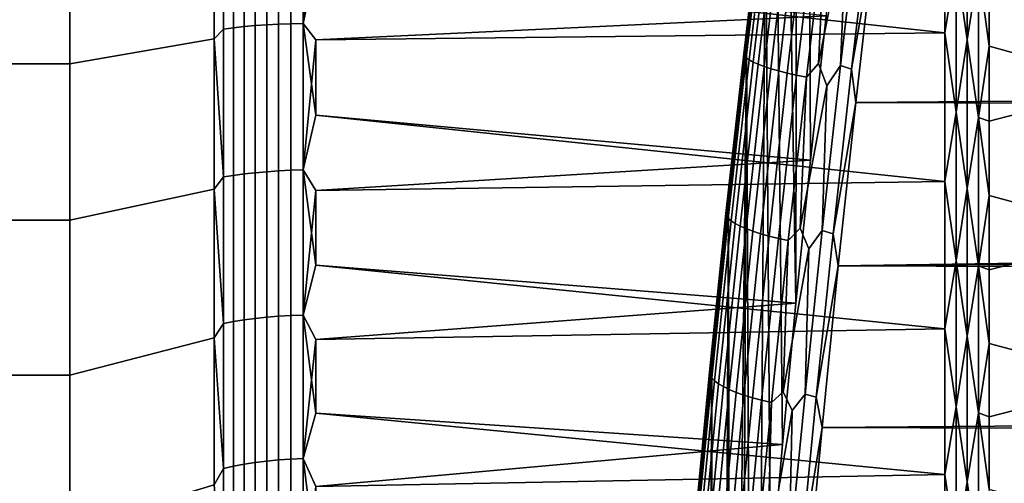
# Model space of a CAD drawing. Header units: metres. Extents: x -29 to 117, y -464 to 29.
# Tile 299 of 362: x 55.85 to 62.72, y -7.35 to -4.12. Entities that reach past the tile are written whole.
import ezdxf

# ---------------------------------------------------------------- set-up
doc = ezdxf.new("R2010")
doc.units = ezdxf.units.M
doc.layers.add('solid_24_501_056_XXX', color=7, linetype='CONTINUOUS')

msp = doc.modelspace()

# ---------------------------------------------------------------- linework, layer by layer
at = {"layer": 'solid_24_501_056_XXX'}
for points in [[(61.347221, -0.876829, 79.303383), (61.426445, -0.303521, 79.317955), (61.475044, -4.094017, 75.851196), (61.364658, -5.100924, 75.656273)], [(61.270191, -1.44895, 79.276894), (61.347221, -0.876829, 79.303383), (61.364658, -5.100924, 75.656273), (61.26292, -6.097262, 75.419304)], [(61.195271, -2.020586, 79.238396), (61.270191, -1.44895, 79.276894), (61.26292, -6.097262, 75.419304)], [(61.12252, -2.591167, 79.187996), (61.195271, -2.020586, 79.238396), (61.26292, -6.097262, 75.419304), (61.169926, -7.082119, 75.140488)], [(61.052025, -3.159952, 79.125816), (61.12252, -2.591167, 79.187996), (61.169926, -7.082119, 75.140488), (61.085869, -8.052963, 74.820824)], [(57.271427, -3.145827, 76.230598), (57.207108, -3.196918, 76.283356), (57.207108, -4.253099, 76.120796), (57.271427, -4.185369, 76.072823)], [(57.271427, -3.145827, 27.7694), (57.271427, -4.185369, 27.927176), (57.207108, -4.253098, 27.8792), (57.207108, -3.196917, 27.71664)], [(57.271427, -4.185369, 27.927176), (57.271427, -3.145827, 27.7694), (57.34071, -3.138983, 27.822115), (57.34071, -4.176263, 27.979548)], [(57.271427, -3.145827, 76.230598), (57.271427, -4.185369, 76.072823), (57.34071, -4.176263, 76.020454), (57.34071, -3.138983, 76.177887)], [(57.34071, -4.176263, 27.979548), (57.34071, -3.138983, 27.822115), (57.414364, -3.132944, 27.868635), (57.414364, -4.168228, 28.025764)], [(57.34071, -3.138983, 76.177887), (57.34071, -4.176263, 76.020454), (57.414364, -4.168228, 75.974236), (57.414364, -3.132944, 76.131363)], [(57.414364, -4.168228, 28.025764), (57.414364, -3.132944, 27.868635), (57.491833, -3.127754, 27.908606), (57.491833, -4.161324, 28.065475)], [(57.414364, -3.132944, 76.131363), (57.414364, -4.168228, 75.974236), (57.491833, -4.161324, 75.934525), (57.491833, -3.127754, 76.091393)], [(57.491833, -4.161324, 28.065475), (57.491833, -3.127754, 27.908606), (57.572521, -3.123455, 27.941721), (57.572521, -4.155604, 28.098375)], [(57.491833, -3.127754, 76.091393), (57.491833, -4.161324, 75.934525), (57.572521, -4.155604, 75.901627), (57.572521, -3.123455, 76.058281)], [(57.572521, -4.155604, 28.098375), (57.572521, -3.123455, 27.941721), (57.655815, -3.120078, 27.96773), (57.655815, -4.151112, 28.124214)], [(57.572521, -3.123455, 76.058281), (57.572521, -4.155604, 75.901627), (57.655815, -4.151112, 75.875786), (57.655815, -3.120078, 76.032272)], [(57.655815, -4.151112, 28.124214), (57.655815, -3.120078, 27.96773), (57.741081, -3.11765, 27.986433), (57.741081, -4.147881, 28.142796)], [(57.655815, -3.120078, 76.032272), (57.655815, -4.151112, 75.875786), (57.741081, -4.147881, 75.857208), (57.741081, -3.11765, 76.013565)], [(57.741081, -4.147881, 28.142796), (57.741081, -3.11765, 27.986433), (57.827667, -3.116189, 27.997688), (57.827667, -4.145937, 28.153976)], [(57.741081, -3.11765, 76.013565), (57.741081, -4.147881, 75.857208), (57.827667, -4.145937, 75.846024), (57.827667, -3.116189, 76.002312)], [(57.827667, -4.145937, 28.153976), (57.827667, -3.116189, 27.997688), (57.914215, -3.732822, 28.089624)], [(57.827667, -3.116189, 76.002312), (57.827667, -4.145937, 75.846024), (57.914215, -3.202961, 75.987099)], [(57.207108, -3.196917, 27.71664), (57.207108, -4.253098, 27.8792), (56.200001, -4.427978, 26.887394), (56.200001, -3.328493, 26.718166)], [(57.207108, -4.253099, 76.120796), (57.207108, -3.196918, 76.283356), (56.200001, -3.328493, 77.281837), (56.200001, -4.427978, 77.11261)], [(57.827667, -4.145937, 75.846024), (57.914215, -3.732822, 75.910378), (57.914215, -3.202961, 75.987099)], [(57.914215, -3.732822, 28.089624), (57.914215, -3.202961, 28.012899), (62.30183, -3.165525, 28.007929), (62.30183, -4.21128, 28.169239)], [(60.902275, -4.345516, 79.035851), (61.034386, -3.227947, 79.195686), (61.052025, -3.159952, 79.125816), (60.917858, -4.291757, 78.966141)], [(60.917858, -4.291757, 78.966141), (61.052025, -3.159952, 79.125816), (61.010803, -9.009136, 74.460503), (60.944897, -9.948017, 74.06076)], [(61.052025, -3.159952, 79.125816), (61.085869, -8.052963, 74.820824), (61.010803, -9.009136, 74.460503)], [(62.380379, -3.724119, 28.08514), (62.30183, -4.21128, 28.169239), (62.30183, -3.165525, 28.007929)], [(62.380379, -3.724119, 28.08514), (62.458523, -3.213234, 28.00181), (62.458523, -4.259726, 28.165304)], [(62.458523, -4.259726, 28.165304), (62.458523, -3.213234, 28.00181), (62.535694, -3.758538, 28.065582)], [(61.034386, -3.227947, 79.195686), (60.902275, -4.345516, 79.035851), (60.899139, -4.35803, 79.114357), (61.031628, -3.237255, 79.274651)], [(61.031628, -3.237255, 79.274651), (60.899139, -4.35803, 79.114357), (60.903862, -4.37141, 79.192635), (61.036724, -3.247492, 79.353378)], [(61.036724, -3.247492, 79.353378), (60.903862, -4.37141, 79.192635), (60.916401, -4.385522, 79.26992), (61.049625, -3.258555, 79.431099)], [(61.049625, -3.258555, 79.431099), (60.916401, -4.385522, 79.26992), (60.93663, -4.400227, 79.345444), (61.070198, -3.270335, 79.507042)], [(61.070198, -3.270335, 79.507042), (60.93663, -4.400227, 79.345444), (60.964348, -4.415379, 79.418457), (61.098248, -3.282717, 79.580452)], [(61.098248, -3.282717, 79.580452), (60.964348, -4.415379, 79.418457), (60.999283, -4.430829, 79.488243), (61.133488, -3.295576, 79.650604)], [(61.133488, -3.295576, 79.650604), (60.999283, -4.430829, 79.488243), (61.041092, -4.446424, 79.554108), (61.175575, -3.308787, 79.716812)], [(61.615147, -3.436211, 80.016678), (61.558704, -3.270799, 80.012032), (61.472015, -3.375489, 79.9674), (61.421322, -4.426155, 79.85154)], [(61.574799, -4.4397, 79.89183), (61.712421, -3.282984, 80.052063), (61.615147, -3.436211, 80.016678)], [(61.651569, -4.464992, 79.897247), (61.788906, -3.309731, 80.057938), (61.712421, -3.282984, 80.052063), (61.574799, -4.4397, 79.89183)], [(56.200001, -4.427978, 77.11261), (56.200001, -3.328493, 77.281837), (55.5, -3.328413, 77.281807), (55.5, -4.428029, 77.112595)], [(56.200001, -3.328493, 26.718166), (56.200001, -4.427978, 26.887394), (55.5, -4.428029, 26.887402), (55.5, -3.328413, 26.718191)], [(61.175575, -3.308787, 79.716812), (61.041092, -4.446424, 79.554108), (61.089352, -4.462009, 79.615402), (61.224091, -3.322219, 79.778412)], [(61.224091, -3.322219, 79.778412), (61.089352, -4.462009, 79.615402), (61.143597, -4.477431, 79.671516), (61.278561, -3.335738, 79.834801)], [(61.278561, -3.335738, 79.834801), (61.143597, -4.477431, 79.671516), (61.203281, -4.492537, 79.721901), (61.33844, -3.349211, 79.885422)], [(61.33844, -3.349211, 79.885422), (61.203281, -4.492537, 79.721901), (61.267818, -4.507177, 79.76606), (61.403137, -3.362505, 79.929764)], [(61.403137, -3.362505, 79.929764), (61.267818, -4.507177, 79.76606), (61.336575, -4.521207, 79.803543), (61.472015, -3.375489, 79.9674)], [(61.651569, -4.464992, 79.897247), (61.811493, -3.549061, 80.030327), (61.788906, -3.309731, 80.057938)], [(61.472015, -3.375489, 79.9674), (61.336575, -4.521207, 79.803543), (61.421322, -4.426155, 79.85154)], [(61.574799, -4.4397, 79.89183), (61.615147, -3.436211, 80.016678), (61.421322, -4.426155, 79.85154), (61.480141, -4.580337, 79.851593)], [(61.651569, -4.464992, 79.897247), (61.680477, -4.696999, 79.861069), (61.811493, -3.549061, 80.030327)], [(112.442108, -4.288484, 79.926826), (112.530258, -3.709501, 80.00956), (61.811493, -3.549061, 80.030327), (61.680477, -4.696999, 79.861069)], [(62.611195, -4.305531, 28.136238), (62.611195, -3.781545, 28.047617), (63.590717, -3.528548, 27.708826), (63.590717, -4.574288, 27.883871)], [(57.827667, -4.145937, 28.153976), (57.914215, -3.732822, 28.089624), (62.30183, -4.21128, 28.169239), (57.914215, -4.260855, 28.178055)], [(57.827667, -4.145937, 75.846024), (57.914215, -4.260855, 75.821945), (61.475044, -4.094017, 75.851196), (57.914215, -3.732822, 75.910378)], [(62.380379, -4.765877, 28.270779), (62.30183, -4.21128, 28.169239), (62.380379, -3.724119, 28.08514)], [(62.380379, -4.765877, 28.270779), (62.380379, -3.724119, 28.08514), (62.458523, -4.259726, 28.165304)], [(62.458523, -4.259726, 28.165304), (62.535694, -3.758538, 28.065582), (62.535694, -4.802676, 28.253057)], [(62.535694, -3.758538, 28.065582), (62.611195, -3.781545, 28.047617), (62.611195, -4.305531, 28.136238)], [(62.535694, -4.802676, 28.253057), (62.535694, -3.758538, 28.065582), (62.611195, -4.305531, 28.136238)], [(61.364658, -5.100924, 75.656273), (61.475044, -4.094017, 75.851196), (57.914215, -4.260855, 75.821945), (57.914215, -4.786803, 75.721855)], [(57.271427, -4.185369, 76.072823), (57.207108, -4.253099, 76.120796), (57.271427, -5.217161, 75.870468)], [(57.271427, -5.217161, 28.129528), (57.207108, -4.253098, 27.8792), (57.271427, -4.185369, 27.927176)], [(57.271427, -5.217161, 28.129528), (57.271427, -4.185369, 27.927176), (57.34071, -4.176263, 27.979548), (57.34071, -5.20581, 28.181459)], [(57.271427, -4.185369, 76.072823), (57.271427, -5.217161, 75.870468), (57.34071, -5.20581, 75.818542), (57.34071, -4.176263, 76.020454)], [(57.34071, -5.20581, 28.181459), (57.34071, -4.176263, 27.979548), (57.414364, -4.168228, 28.025764), (57.414364, -5.195794, 28.227289)], [(57.34071, -4.176263, 76.020454), (57.34071, -5.20581, 75.818542), (57.414364, -5.195794, 75.772713), (57.414364, -4.168228, 75.974236)], [(57.414364, -5.195794, 28.227289), (57.414364, -4.168228, 28.025764), (57.491833, -4.161324, 28.065475), (57.491833, -5.187188, 28.266665)], [(57.414364, -4.168228, 75.974236), (57.414364, -5.195794, 75.772713), (57.491833, -5.187188, 75.733337), (57.491833, -4.161324, 75.934525)], [(57.491833, -5.187188, 28.266665), (57.491833, -4.161324, 28.065475), (57.572521, -4.155604, 28.098375), (57.572521, -5.180058, 28.299288)], [(57.491833, -4.161324, 75.934525), (57.491833, -5.187188, 75.733337), (57.572521, -5.180058, 75.700714), (57.572521, -4.155604, 75.901627)], [(57.572521, -5.180058, 28.299288), (57.572521, -4.155604, 28.098375), (57.655815, -4.151112, 28.124214), (57.655815, -5.174458, 28.324911)], [(57.572521, -4.155604, 75.901627), (57.572521, -5.180058, 75.700714), (57.655815, -5.174458, 75.675087), (57.655815, -4.151112, 75.875786)], [(57.655815, -5.174458, 28.324911), (57.655815, -4.151112, 28.124214), (57.741081, -4.147881, 28.142796), (57.741081, -5.170431, 28.343336)], [(57.655815, -4.151112, 75.875786), (57.655815, -5.174458, 75.675087), (57.741081, -5.170431, 75.656662), (57.741081, -4.147881, 75.857208)], [(57.741081, -5.170431, 28.343336), (57.741081, -4.147881, 28.142796), (57.827667, -4.145937, 28.153976), (57.827667, -5.168007, 28.354424)], [(57.741081, -4.147881, 75.857208), (57.741081, -5.170431, 75.656662), (57.827667, -5.168007, 75.645576), (57.827667, -4.145937, 75.846024)], [(57.827667, -4.145937, 28.153976), (57.914215, -4.260855, 28.178055), (57.914215, -4.786803, 28.278143)], [(57.827667, -5.168007, 28.354424), (57.827667, -4.145937, 28.153976), (57.914215, -4.786803, 28.278143)], [(57.827667, -4.145937, 75.846024), (57.827667, -5.168007, 75.645576), (57.914215, -4.260855, 75.821945)], [(57.207108, -4.253098, 27.8792), (57.207108, -5.301187, 28.087677), (56.200001, -5.519068, 27.10442), (56.200001, -4.427978, 26.887394)], [(57.207108, -5.301188, 75.912323), (57.207108, -4.253099, 76.120796), (56.200001, -4.427978, 77.11261), (56.200001, -5.519068, 76.895576)], [(57.271427, -5.217161, 28.129528), (57.207108, -5.301187, 28.087677), (57.207108, -4.253098, 27.8792)], [(57.271427, -5.217161, 75.870468), (57.207108, -4.253099, 76.120796), (57.207108, -5.301188, 75.912323)], [(57.914215, -4.786803, 28.278143), (57.914215, -4.260855, 28.178055), (62.30183, -4.21128, 28.169239), (62.30183, -5.248983, 28.37611)], [(62.380379, -4.765877, 28.270779), (62.30183, -5.248983, 28.37611), (62.30183, -4.21128, 28.169239)], [(57.827667, -5.168007, 75.645576), (57.914215, -4.786803, 75.721855), (57.914215, -4.260855, 75.821945)], [(60.778877, -5.456553, 78.830177), (60.902275, -4.345516, 79.035851), (60.917858, -4.291757, 78.966141), (60.792839, -5.41515, 78.759651)], [(60.792839, -5.41515, 78.759651), (60.917858, -4.291757, 78.966141), (60.840805, -11.769875, 73.144981), (60.802765, -12.649893, 72.630539)], [(60.917858, -4.291757, 78.966141), (60.888187, -10.869146, 73.621758), (60.840805, -11.769875, 73.144981)], [(60.917858, -4.291757, 78.966141), (60.944897, -9.948017, 74.06076), (60.888187, -10.869146, 73.621758)], [(112.35556, -4.864843, 79.832268), (112.442108, -4.288484, 79.926826), (61.680477, -4.696999, 79.861069)], [(62.380379, -4.765877, 28.270779), (62.458523, -4.259726, 28.165304), (62.458523, -5.298067, 28.374411)], [(62.458523, -5.298067, 28.374411), (62.458523, -4.259726, 28.165304), (62.535694, -4.802676, 28.253057)], [(62.535694, -4.802676, 28.253057), (62.611195, -4.305531, 28.136238), (62.611195, -4.827449, 28.23632)], [(62.611195, -4.827449, 28.23632), (62.611195, -4.305531, 28.136238), (63.590717, -4.574288, 27.883871)], [(60.902275, -4.345516, 79.035851), (60.778877, -5.456553, 78.830177), (60.775387, -5.472263, 78.908089), (60.899139, -4.35803, 79.114357)], [(60.899139, -4.35803, 79.114357), (60.775387, -5.472263, 78.908089), (60.779762, -5.488775, 78.985786), (60.903862, -4.37141, 79.192635)], [(60.903862, -4.37141, 79.192635), (60.779762, -5.488775, 78.985786), (60.791965, -5.505926, 79.062508), (60.916401, -4.385522, 79.26992)], [(60.916401, -4.385522, 79.26992), (60.791965, -5.505926, 79.062508), (60.811871, -5.523545, 79.137489), (60.93663, -4.400227, 79.345444)], [(56.200001, -5.519068, 76.895576), (56.200001, -4.427978, 77.11261), (55.5, -4.428029, 77.112595), (55.5, -5.519203, 76.895515)], [(56.200001, -4.427978, 26.887394), (56.200001, -5.519068, 27.10442), (55.5, -5.519203, 27.104486), (55.5, -4.428029, 26.887402)], [(60.93663, -4.400227, 79.345444), (60.811871, -5.523545, 79.137489), (60.839283, -5.541459, 79.209991), (60.964348, -4.415379, 79.418457)], [(60.964348, -4.415379, 79.418457), (60.839283, -5.541459, 79.209991), (60.873932, -5.559491, 79.279305), (60.999283, -4.430829, 79.488243)], [(60.999283, -4.430829, 79.488243), (60.873932, -5.559491, 79.279305), (60.915474, -5.577462, 79.344727), (61.041092, -4.446424, 79.554108)], [(61.041092, -4.446424, 79.554108), (60.915474, -5.577462, 79.344727), (60.963497, -5.595194, 79.405624), (61.089352, -4.462009, 79.615402)], [(61.089352, -4.462009, 79.615402), (60.963497, -5.595194, 79.405624), (61.017529, -5.612513, 79.461388), (61.143597, -4.477431, 79.671516)], [(61.480141, -4.580337, 79.851593), (61.421322, -4.426155, 79.85154), (61.336575, -4.521207, 79.803543), (61.292976, -5.574979, 79.643303)], [(61.446228, -5.589891, 79.683762), (61.574799, -4.4397, 79.89183), (61.480141, -4.580337, 79.851593)], [(61.523266, -5.613715, 79.688835), (61.651569, -4.464992, 79.897247), (61.574799, -4.4397, 79.89183), (61.446228, -5.589891, 79.683762)], [(61.143597, -4.477431, 79.671516), (61.017529, -5.612513, 79.461388), (61.077034, -5.629246, 79.511475), (61.203281, -4.492537, 79.721901)], [(61.203281, -4.492537, 79.721901), (61.077034, -5.629246, 79.511475), (61.141426, -5.645228, 79.555374), (61.267818, -4.507177, 79.76606)], [(61.267818, -4.507177, 79.76606), (61.141426, -5.645228, 79.555374), (61.210064, -5.660302, 79.592667), (61.336575, -4.521207, 79.803543)], [(61.336575, -4.521207, 79.803543), (61.210064, -5.660302, 79.592667), (61.292976, -5.574979, 79.643303)], [(61.523266, -5.613715, 79.688835), (61.680477, -4.696999, 79.861069), (61.651569, -4.464992, 79.897247)], [(61.446228, -5.589891, 79.683762), (61.480141, -4.580337, 79.851593), (61.292976, -5.574979, 79.643303), (61.354038, -5.717805, 79.639664)], [(62.611195, -5.347049, 28.347816), (62.611195, -4.827449, 28.23632), (63.590717, -4.574288, 27.883871), (63.590717, -5.611493, 28.103912)], [(61.523266, -5.613715, 79.688835), (61.558414, -5.835902, 79.64505), (61.680477, -4.696999, 79.861069)], [(112.321541, -5.094012, 79.791252), (112.35556, -4.864843, 79.832268), (61.680477, -4.696999, 79.861069), (61.558414, -5.835902, 79.64505)], [(57.827667, -5.168007, 28.354424), (57.914215, -4.786803, 28.278143), (62.30183, -5.248983, 28.37611), (57.914215, -5.310408, 28.389841)], [(57.827667, -5.168007, 75.645576), (57.914215, -5.310408, 75.610161), (61.364658, -5.100924, 75.656273), (57.914215, -4.786803, 75.721855)], [(62.380379, -5.798524, 28.501772), (62.30183, -5.248983, 28.37611), (62.380379, -4.765877, 28.270779)], [(62.380379, -5.798524, 28.501772), (62.380379, -4.765877, 28.270779), (62.458523, -5.298067, 28.374411)], [(62.458523, -5.298067, 28.374411), (62.535694, -4.802676, 28.253057), (62.535694, -5.837605, 28.486061)], [(62.535694, -4.802676, 28.253057), (62.611195, -4.827449, 28.23632), (62.611195, -5.347049, 28.347816)], [(62.535694, -5.837605, 28.486061), (62.535694, -4.802676, 28.253057), (62.611195, -5.347049, 28.347816)], [(61.26292, -6.097262, 75.419304), (61.364658, -5.100924, 75.656273), (57.914215, -5.310408, 75.610161), (57.914215, -5.831414, 75.4869)], [(112.27095, -5.43823, 79.725983), (112.321541, -5.094012, 79.791252), (61.558414, -5.835902, 79.64505)], [(57.271427, -5.217161, 75.870468), (57.207108, -5.301188, 75.912323), (57.271427, -6.239291, 75.623917)], [(57.271427, -6.239291, 28.376083), (57.207108, -5.301187, 28.087677), (57.271427, -5.217161, 28.129528)], [(57.271427, -6.239291, 28.376083), (57.271427, -5.217161, 28.129528), (57.34071, -5.20581, 28.181459), (57.34071, -6.225717, 28.427479)], [(57.271427, -5.217161, 75.870468), (57.271427, -6.239291, 75.623917), (57.34071, -6.225717, 75.572517), (57.34071, -5.20581, 75.818542)], [(57.34071, -6.225717, 28.427479), (57.34071, -5.20581, 28.181459), (57.414364, -5.195794, 28.227289), (57.414364, -6.213738, 28.472834)], [(57.34071, -5.20581, 75.818542), (57.34071, -6.225717, 75.572517), (57.414364, -6.213738, 75.527168), (57.414364, -5.195794, 75.772713)], [(57.414364, -6.213738, 28.472834), (57.414364, -5.195794, 28.227289), (57.491833, -5.187188, 28.266665), (57.491833, -6.203446, 28.511805)], [(57.414364, -5.195794, 75.772713), (57.414364, -6.213738, 75.527168), (57.491833, -6.203446, 75.488197), (57.491833, -5.187188, 75.733337)], [(57.491833, -6.203446, 28.511805), (57.491833, -5.187188, 28.266665), (57.572521, -5.180058, 28.299288), (57.572521, -6.194919, 28.54409)], [(57.491833, -5.187188, 75.733337), (57.491833, -6.203446, 75.488197), (57.572521, -6.194919, 75.45591), (57.572521, -5.180058, 75.700714)], [(57.572521, -6.194919, 28.54409), (57.572521, -5.180058, 28.299288), (57.655815, -5.174458, 28.324911), (57.655815, -6.188222, 28.569447)], [(57.572521, -5.180058, 75.700714), (57.572521, -6.194919, 75.45591), (57.655815, -6.188222, 75.43055), (57.655815, -5.174458, 75.675087)], [(57.655815, -6.188222, 28.569447), (57.655815, -5.174458, 28.324911), (57.741081, -5.170431, 28.343336), (57.741081, -6.183406, 28.587683)], [(57.655815, -5.174458, 75.675087), (57.655815, -6.188222, 75.43055), (57.741081, -6.183406, 75.412315), (57.741081, -5.170431, 75.656662)], [(57.741081, -6.183406, 28.587683), (57.741081, -5.170431, 28.343336), (57.827667, -5.168007, 28.354424), (57.827667, -6.180508, 28.598656)], [(57.741081, -5.170431, 75.656662), (57.741081, -6.183406, 75.412315), (57.827667, -6.180508, 75.401344), (57.827667, -5.168007, 75.645576)], [(57.827667, -5.168007, 28.354424), (57.914215, -5.310408, 28.389841), (57.914215, -5.831414, 28.513098)], [(57.827667, -6.180508, 28.598656), (57.827667, -5.168007, 28.354424), (57.914215, -5.831414, 28.513098)], [(57.827667, -5.168007, 75.645576), (57.827667, -6.180508, 75.401344), (57.914215, -5.310408, 75.610161)], [(57.914215, -5.831414, 28.513098), (57.914215, -5.310408, 28.389841), (62.30183, -5.248983, 28.37611), (62.30183, -6.276652, 28.628145)], [(62.380379, -5.798524, 28.501772), (62.30183, -6.276652, 28.628145), (62.30183, -5.248983, 28.37611)], [(57.207108, -6.339187, 28.341671), (56.200001, -6.599718, 27.368847), (56.200001, -5.519068, 27.10442), (57.207108, -5.301187, 28.087677)], [(57.207108, -6.339188, 75.658325), (57.207108, -5.301188, 75.912323), (56.200001, -5.519068, 76.895576), (56.200001, -6.599718, 76.631157)], [(57.271427, -6.239291, 28.376083), (57.207108, -6.339187, 28.341671), (57.207108, -5.301187, 28.087677)], [(57.271427, -6.239291, 75.623917), (57.207108, -5.301188, 75.912323), (57.207108, -6.339188, 75.658325)], [(57.827667, -6.180508, 75.401344), (57.914215, -5.831414, 75.4869), (57.914215, -5.310408, 75.610161)], [(62.380379, -5.798524, 28.501772), (62.458523, -5.298067, 28.374411), (62.458523, -6.326268, 28.628729)], [(62.458523, -6.326268, 28.628729), (62.458523, -5.298067, 28.374411), (62.535694, -5.837605, 28.486061)], [(62.535694, -5.837605, 28.486061), (62.611195, -5.347049, 28.347816), (62.611195, -5.86408, 28.470671)], [(62.611195, -5.86408, 28.470671), (62.611195, -5.347049, 28.347816), (63.590717, -5.611493, 28.103912)], [(60.664444, -6.559122, 78.578835), (60.778877, -5.456553, 78.830177), (60.792839, -5.41515, 78.759651), (60.677292, -6.526996, 78.50708)], [(60.677292, -6.526996, 78.50708), (60.792839, -5.41515, 78.759651), (60.745323, -15.146692, 70.873718), (60.677315, -24.971069, 63.030529)], [(60.792839, -5.41515, 78.759651), (60.754997, -14.339691, 71.493912), (60.745323, -15.146692, 70.873718)], [(60.792839, -5.41515, 78.759651), (60.774158, -13.506566, 72.080154), (60.754997, -14.339691, 71.493912)], [(60.792839, -5.41515, 78.759651), (60.802765, -12.649893, 72.630539), (60.774158, -13.506566, 72.080154)], [(60.778877, -5.456553, 78.830177), (60.664444, -6.559122, 78.578835), (60.660622, -6.578012, 78.656021), (60.775387, -5.472263, 78.908089)], [(60.775387, -5.472263, 78.908089), (60.660622, -6.578012, 78.656021), (60.664677, -6.597641, 78.733017), (60.779762, -5.488775, 78.985786)], [(60.779762, -5.488775, 78.985786), (60.664677, -6.597641, 78.733017), (60.676563, -6.617814, 78.809044), (60.791965, -5.505926, 79.062508)], [(112.188744, -6.008268, 79.608116), (112.27095, -5.43823, 79.725983), (61.558414, -5.835902, 79.64505)], [(56.200001, -5.519068, 76.895576), (55.5, -5.519203, 76.895515), (55.5, -6.599885, 76.631111), (56.200001, -6.599718, 76.631157)], [(56.200001, -5.519068, 27.10442), (56.200001, -6.599718, 27.368847), (55.5, -6.599885, 27.368891), (55.5, -5.519203, 27.104486)], [(60.791965, -5.505926, 79.062508), (60.676563, -6.617814, 78.809044), (60.696167, -6.638333, 78.883369), (60.811871, -5.523545, 79.137489)], [(60.811871, -5.523545, 79.137489), (60.696167, -6.638333, 78.883369), (60.723293, -6.658995, 78.955246), (60.839283, -5.541459, 79.209991)], [(60.839283, -5.541459, 79.209991), (60.723293, -6.658995, 78.955246), (60.757675, -6.679595, 79.023964), (60.873932, -5.559491, 79.279305)], [(60.873932, -5.559491, 79.279305), (60.757675, -6.679595, 79.023964), (60.798973, -6.69993, 79.088852), (60.915474, -5.577462, 79.344727)], [(60.915474, -5.577462, 79.344727), (60.798973, -6.69993, 79.088852), (60.846775, -6.719799, 79.149261), (60.963497, -5.595194, 79.405624)], [(60.963497, -5.595194, 79.405624), (60.846775, -6.719799, 79.149261), (60.900612, -6.739004, 79.204597), (61.017529, -5.612513, 79.461388)], [(61.017529, -5.612513, 79.461388), (60.900612, -6.739004, 79.204597), (60.959949, -6.757356, 79.254311), (61.077034, -5.629246, 79.511475)], [(61.077034, -5.629246, 79.511475), (60.959949, -6.757356, 79.254311), (61.0242, -6.774673, 79.297913), (61.141426, -5.645228, 79.555374)], [(61.354038, -5.717805, 79.639664), (61.292976, -5.574979, 79.643303), (61.210064, -5.660302, 79.592667), (61.173927, -6.715238, 79.387505)], [(61.326973, -6.73152, 79.428047), (61.446228, -5.589891, 79.683762), (61.354038, -5.717805, 79.639664)], [(61.404259, -6.75387, 79.432877), (61.523266, -5.613715, 79.688835), (61.446228, -5.589891, 79.683762), (61.326973, -6.73152, 79.428047)], [(61.404259, -6.75387, 79.432877), (61.558414, -5.835902, 79.64505), (61.523266, -5.613715, 79.688835)], [(62.611195, -6.378295, 28.604828), (62.611195, -5.86408, 28.470671), (63.590717, -5.611493, 28.103912), (63.590717, -6.638227, 28.368544)], [(61.141426, -5.645228, 79.555374), (61.0242, -6.774673, 79.297913), (61.092731, -6.790786, 79.334969), (61.210064, -5.660302, 79.592667)], [(61.210064, -5.660302, 79.592667), (61.092731, -6.790786, 79.334969), (61.173927, -6.715238, 79.387505)], [(61.326973, -6.73152, 79.428047), (61.354038, -5.717805, 79.639664), (61.173927, -6.715238, 79.387505), (61.237095, -6.846642, 79.381073)], [(57.827667, -6.180508, 28.598656), (57.914215, -5.831414, 28.513098), (62.30183, -6.276652, 28.628145), (57.914215, -6.349566, 28.647848)], [(57.827667, -6.180508, 75.401344), (57.914215, -6.349566, 75.35215), (61.26292, -6.097262, 75.419304), (57.914215, -5.831414, 75.4869)], [(61.404259, -6.75387, 79.432877), (61.445511, -6.963987, 79.382736), (61.558414, -5.835902, 79.64505)], [(112.109108, -6.574656, 79.478783), (112.188744, -6.008268, 79.608116), (61.558414, -5.835902, 79.64505), (61.445511, -6.963987, 79.382736)], [(62.380379, -6.820087, 28.777683), (62.30183, -6.276652, 28.628145), (62.380379, -5.798524, 28.501772)], [(62.380379, -6.820087, 28.777683), (62.380379, -5.798524, 28.501772), (62.458523, -6.326268, 28.628729)], [(62.458523, -6.326268, 28.628729), (62.535694, -5.837605, 28.486061), (62.535694, -6.861343, 28.764147)], [(62.535694, -5.837605, 28.486061), (62.611195, -5.86408, 28.470671), (62.611195, -6.378295, 28.604828)], [(62.535694, -6.861343, 28.764147), (62.535694, -5.837605, 28.486061), (62.611195, -6.378295, 28.604828)], [(61.169926, -7.082119, 75.140488), (61.26292, -6.097262, 75.419304), (57.914215, -6.349566, 75.35215), (57.914215, -6.864611, 75.205971)], [(57.271427, -6.239291, 75.623917), (57.207108, -6.339188, 75.658325), (57.271427, -7.249868, 75.333618)], [(57.271427, -7.249868, 28.666386), (57.207108, -6.339187, 28.341671), (57.271427, -6.239291, 28.376083)], [(57.271427, -7.249868, 28.666386), (57.271427, -6.239291, 28.376083), (57.34071, -6.225717, 28.427479), (57.34071, -7.234095, 28.717148)], [(57.271427, -6.239291, 75.623917), (57.271427, -7.249868, 75.333618), (57.34071, -7.234095, 75.282852), (57.34071, -6.225717, 75.572517)], [(57.34071, -7.234095, 28.717148), (57.34071, -6.225717, 28.427479), (57.414364, -6.213738, 28.472834), (57.414364, -7.220176, 28.761946)], [(57.34071, -6.225717, 75.572517), (57.34071, -7.234095, 75.282852), (57.414364, -7.220176, 75.238052), (57.414364, -6.213738, 75.527168)], [(57.414364, -7.220176, 28.761946), (57.414364, -6.213738, 28.472834), (57.491833, -6.203446, 28.511805), (57.491833, -7.208217, 28.800438)], [(57.414364, -6.213738, 75.527168), (57.414364, -7.220176, 75.238052), (57.491833, -7.208217, 75.199562), (57.491833, -6.203446, 75.488197)], [(57.491833, -7.208217, 28.800438), (57.491833, -6.203446, 28.511805), (57.572521, -6.194919, 28.54409), (57.572521, -7.198309, 28.832327)], [(57.491833, -6.203446, 75.488197), (57.491833, -7.208217, 75.199562), (57.572521, -7.198309, 75.167671), (57.572521, -6.194919, 75.45591)], [(57.572521, -7.198309, 28.832327), (57.572521, -6.194919, 28.54409), (57.655815, -6.188222, 28.569447), (57.655815, -7.190527, 28.857372)], [(57.572521, -6.194919, 75.45591), (57.572521, -7.198309, 75.167671), (57.655815, -7.190527, 75.142624), (57.655815, -6.188222, 75.43055)], [(57.655815, -7.190527, 28.857372), (57.655815, -6.188222, 28.569447), (57.741081, -6.183406, 28.587683), (57.741081, -7.184931, 28.875383)], [(57.655815, -6.188222, 75.43055), (57.655815, -7.190527, 75.142624), (57.741081, -7.184931, 75.124619), (57.741081, -6.183406, 75.412315)], [(57.741081, -7.184931, 28.875383), (57.741081, -6.183406, 28.587683), (57.827667, -6.180508, 28.598656), (57.827667, -7.181563, 28.886221)], [(57.741081, -6.183406, 75.412315), (57.741081, -7.184931, 75.124619), (57.827667, -7.181563, 75.113777), (57.827667, -6.180508, 75.401344)], [(57.827667, -6.180508, 28.598656), (57.914215, -6.349566, 28.647848), (57.914215, -6.864611, 28.794029)], [(57.827667, -7.181563, 28.886221), (57.827667, -6.180508, 28.598656), (57.914215, -6.864611, 28.794029)], [(57.827667, -6.180508, 75.401344), (57.827667, -7.181563, 75.113777), (57.914215, -6.349566, 75.35215)], [(57.914215, -6.864611, 28.794029), (57.914215, -6.349566, 28.647848), (62.30183, -6.276652, 28.628145), (62.30183, -7.292321, 28.92486)], [(62.380379, -6.820087, 28.777683), (62.30183, -7.292321, 28.92486), (62.30183, -6.276652, 28.628145)], [(57.207108, -6.339187, 28.341671), (57.207108, -7.365121, 28.640701), (56.200001, -7.667979, 27.680212), (56.200001, -6.599718, 27.368847)], [(57.207108, -7.365121, 75.359299), (57.207108, -6.339188, 75.658325), (56.200001, -6.599718, 76.631157), (56.200001, -7.667979, 76.319786)], [(57.271427, -7.249868, 28.666386), (57.207108, -7.365121, 28.640701), (57.207108, -6.339187, 28.341671)], [(57.271427, -7.249868, 75.333618), (57.207108, -6.339188, 75.658325), (57.207108, -7.365121, 75.359299)], [(57.827667, -7.181563, 75.113777), (57.914215, -6.864611, 75.205971), (57.914215, -6.349566, 75.35215)], [(62.380379, -6.820087, 28.777683), (62.458523, -6.326268, 28.628729), (62.458523, -7.342363, 28.927773)], [(62.458523, -7.342363, 28.927773), (62.458523, -6.326268, 28.628729), (62.535694, -6.861343, 28.764147)], [(62.535694, -6.861343, 28.764147), (62.611195, -6.378295, 28.604828), (62.611195, -6.889447, 28.750219)], [(62.611195, -6.889447, 28.750219), (62.611195, -6.378295, 28.604828), (63.590717, -6.638227, 28.368544)], [(60.664444, -6.559122, 78.578835), (60.559196, -7.651291, 78.28212), (60.555073, -7.673337, 78.358444), (60.660622, -6.578012, 78.656021)], [(60.660622, -6.578012, 78.656021), (60.555073, -7.673337, 78.358444), (60.558826, -7.69606, 78.434593), (60.664677, -6.597641, 78.733017)], [(60.559196, -7.651291, 78.28212), (60.664444, -6.559122, 78.578835), (60.677292, -6.526996, 78.50708), (60.571259, -7.626577, 78.208778)], [(60.571278, -24.486364, 64.061623), (60.571259, -7.626577, 78.208778), (60.677292, -6.526996, 78.50708)], [(60.677315, -24.971069, 63.030529), (60.571278, -24.486364, 64.061623), (60.677292, -6.526996, 78.50708)], [(112.031677, -7.137271, 79.338097), (112.109108, -6.574656, 79.478783), (61.445511, -6.963987, 79.382736)], [(56.200001, -7.667979, 76.319786), (56.200001, -6.599718, 76.631157), (55.5, -6.599885, 76.631111), (55.5, -7.667987, 76.319748)], [(56.200001, -6.599718, 27.368847), (56.200001, -7.667979, 27.680212), (55.5, -7.667987, 27.68025), (55.5, -6.599885, 27.368891)], [(60.664677, -6.597641, 78.733017), (60.558826, -7.69606, 78.434593), (60.570427, -7.719236, 78.509811), (60.676563, -6.617814, 78.809044)], [(60.676563, -6.617814, 78.809044), (60.570427, -7.719236, 78.509811), (60.589752, -7.742634, 78.583351), (60.696167, -6.638333, 78.883369)], [(60.696167, -6.638333, 78.883369), (60.589752, -7.742634, 78.583351), (60.616615, -7.766025, 78.654488), (60.723293, -6.658995, 78.955246)], [(60.723293, -6.658995, 78.955246), (60.616615, -7.766025, 78.654488), (60.650753, -7.789175, 78.722519), (60.757675, -6.679595, 79.023964)], [(62.611195, -7.397289, 28.906778), (62.611195, -6.889447, 28.750219), (63.590717, -6.638227, 28.368544), (63.590717, -7.652575, 28.677267)], [(60.757675, -6.679595, 79.023964), (60.650753, -7.789175, 78.722519), (60.691822, -7.811857, 78.786766), (60.798973, -6.69993, 79.088852)], [(60.798973, -6.69993, 79.088852), (60.691822, -7.811857, 78.786766), (60.739422, -7.833846, 78.846603), (60.846775, -6.719799, 79.149261)], [(60.846775, -6.719799, 79.149261), (60.739422, -7.833846, 78.846603), (60.793076, -7.854924, 78.901428), (60.900612, -6.739004, 79.204597)], [(61.237095, -6.846642, 79.381073), (61.173927, -6.715238, 79.387505), (61.092731, -6.790786, 79.334969), (61.064419, -7.8449, 79.084412)], [(60.900612, -6.739004, 79.204597), (60.793076, -7.854924, 78.901428), (60.852261, -7.874884, 78.950706), (60.959949, -6.757356, 79.254311)], [(60.959949, -6.757356, 79.254311), (60.852261, -7.874884, 78.950706), (60.916382, -7.893528, 78.993942), (61.0242, -6.774673, 79.297913)], [(61.0242, -6.774673, 79.297913), (60.916382, -7.893528, 78.993942), (60.984814, -7.910671, 79.030724), (61.092731, -6.790786, 79.334969)], [(61.092731, -6.790786, 79.334969), (60.984814, -7.910671, 79.030724), (61.064419, -7.8449, 79.084412)], [(61.217274, -7.862549, 79.124947), (61.326973, -6.73152, 79.428047), (61.237095, -6.846642, 79.381073)], [(61.294792, -7.883425, 79.129646), (61.404259, -6.75387, 79.432877), (61.326973, -6.73152, 79.428047), (61.217274, -7.862549, 79.124947)], [(61.294792, -7.883425, 79.129646), (61.445511, -6.963987, 79.382736), (61.404259, -6.75387, 79.432877)], [(57.827667, -7.181563, 28.886221), (57.914215, -6.864611, 28.794029), (62.30183, -7.292321, 28.92486), (57.914215, -7.376296, 28.951567)], [(57.827667, -7.181563, 75.113777), (57.914215, -7.376296, 75.048431), (61.169926, -7.082119, 75.140488), (57.914215, -6.864611, 75.205971)], [(61.217274, -7.862549, 79.124947), (61.237095, -6.846642, 79.381073), (61.064419, -7.8449, 79.084412), (61.129536, -7.964872, 79.076111)], [(62.380379, -7.828615, 29.097984), (62.30183, -7.292321, 28.92486), (62.380379, -6.820087, 28.777683)], [(62.380379, -7.828615, 29.097984), (62.380379, -6.820087, 28.777683), (62.458523, -7.342363, 28.927773)], [(62.458523, -7.342363, 28.927773), (62.535694, -6.861343, 28.764147), (62.535694, -7.871926, 29.086779)], [(62.535694, -6.861343, 28.764147), (62.611195, -6.889447, 28.750219), (62.611195, -7.397289, 28.906778)], [(62.535694, -7.871926, 29.086779), (62.535694, -6.861343, 28.764147), (62.611195, -7.397289, 28.906778)], [(61.294792, -7.883425, 79.129646), (61.341892, -8.079408, 79.074699), (61.445511, -6.963987, 79.382736)], [(111.956772, -7.69584, 79.186188), (112.031677, -7.137271, 79.338097), (61.445511, -6.963987, 79.382736), (61.341892, -8.079408, 79.074699)], [(61.085869, -8.052963, 74.820824), (61.169926, -7.082119, 75.140488), (57.914215, -7.376296, 75.048431), (57.914215, -7.884371, 74.879616)], [(57.414364, -8.213244, 29.09409), (57.414364, -7.220176, 28.761946), (57.491833, -7.208217, 28.800438), (57.491833, -8.19964, 29.13203)], [(57.414364, -7.220176, 75.238052), (57.414364, -8.213244, 74.905907), (57.491833, -8.19964, 74.867966), (57.491833, -7.208217, 75.199562)], [(57.491833, -8.19964, 29.13203), (57.491833, -7.208217, 28.800438), (57.572521, -7.198309, 28.832327), (57.572521, -8.188369, 29.163465)], [(57.491833, -7.208217, 75.199562), (57.491833, -8.19964, 74.867966), (57.572521, -8.188369, 74.836533), (57.572521, -7.198309, 75.167671)], [(57.572521, -8.188369, 29.163465), (57.572521, -7.198309, 28.832327), (57.655815, -7.190527, 28.857372), (57.655815, -8.179517, 29.188152)], [(57.572521, -7.198309, 75.167671), (57.572521, -8.188369, 74.836533), (57.655815, -8.179517, 74.811844), (57.655815, -7.190527, 75.142624)], [(57.655815, -8.179517, 29.188152), (57.655815, -7.190527, 28.857372), (57.741081, -7.184931, 28.875383), (57.741081, -8.173151, 29.205906)], [(57.655815, -7.190527, 75.142624), (57.655815, -8.179517, 74.811844), (57.741081, -8.173151, 74.794098), (57.741081, -7.184931, 75.124619)], [(57.741081, -8.173151, 29.205906), (57.741081, -7.184931, 28.875383), (57.827667, -7.181563, 28.886221), (57.827667, -8.169321, 29.216589)], [(57.741081, -7.184931, 75.124619), (57.741081, -8.173151, 74.794098), (57.827667, -8.169321, 74.783409), (57.827667, -7.181563, 75.113777)], [(57.827667, -7.181563, 28.886221), (57.914215, -7.376296, 28.951567), (57.914215, -7.884371, 29.120386)], [(57.827667, -8.169321, 29.216589), (57.827667, -7.181563, 28.886221), (57.914215, -7.884371, 29.120386)], [(57.827667, -7.181563, 75.113777), (57.827667, -8.169321, 74.783409), (57.914215, -7.376296, 75.048431)], [(57.271427, -7.249868, 75.333618), (57.207108, -7.365121, 75.359299), (57.271427, -8.24702, 75.000107)], [(57.271427, -8.24702, 28.999895), (57.207108, -7.365121, 28.640701), (57.271427, -7.249868, 28.666386)], [(57.271427, -8.24702, 28.999895), (57.271427, -7.249868, 28.666386), (57.34071, -7.234095, 28.717148), (57.34071, -8.229077, 29.049932)], [(57.271427, -7.249868, 75.333618), (57.271427, -8.24702, 75.000107), (57.34071, -8.229077, 74.950066), (57.34071, -7.234095, 75.282852)], [(57.34071, -8.229077, 29.049932), (57.34071, -7.234095, 28.717148), (57.414364, -7.220176, 28.761946), (57.414364, -8.213244, 29.09409)], [(57.34071, -7.234095, 75.282852), (57.34071, -8.229077, 74.950066), (57.414364, -8.213244, 74.905907), (57.414364, -7.220176, 75.238052)], [(57.914215, -7.884371, 29.120386), (57.914215, -7.376296, 28.951567), (62.30183, -7.292321, 28.92486), (62.30183, -8.294048, 29.265692)], [(62.380379, -7.828615, 29.097984), (62.30183, -8.294048, 29.265692), (62.30183, -7.292321, 28.92486)], [(62.380379, -7.828615, 29.097984), (62.458523, -7.342363, 28.927773), (62.458523, -8.344408, 29.270967)], [(62.458523, -8.344408, 29.270967), (62.458523, -7.342363, 28.927773), (62.535694, -7.871926, 29.086779)]]:
    msp.add_3dface(points, dxfattribs=at)

doc.saveas('drawing.dxf')
